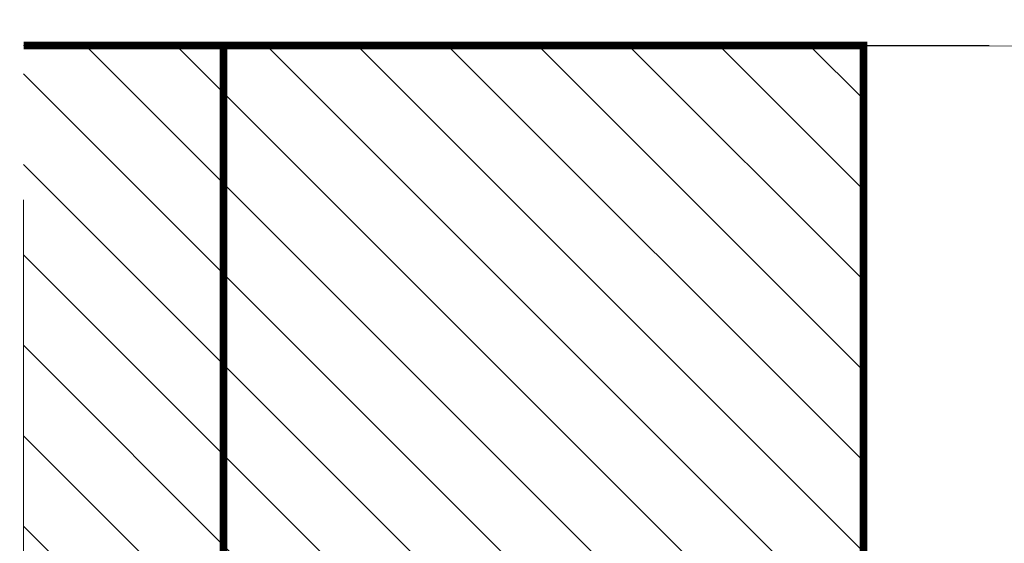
# Model space of a CAD drawing. Extents: x 4615668 to 9294084, y 5325188 to 10688993.
# Tile 319 of 656: x 4636858 to 4636897, y 5331460 to 5331480. Entities that reach past the tile are written whole.
import ezdxf

# ---------------------------------------------------------------- set-up
doc = ezdxf.new("R2010")
doc.units = 0
doc.header["$MEASUREMENT"] = 0
doc.linetypes.add('BUIB05', pattern=[1, 0.5, -0.5])
doc.linetypes.add('DASHDOT', pattern=[25.4, 12.7, -6.35, 0, -6.35])
doc.layers.add('A_wymiary', color=152, linetype='Continuous', lineweight=5)
doc.layers.add('hatch', color=253, linetype='Continuous', lineweight=0)
doc.layers.add('sciany', color=1, linetype='Continuous')

msp = doc.modelspace()

# ---------------------------------------------------------------- hatches: boundary and pattern name
at = {"layer": 'hatch', "lineweight": 0, "ltscale": 40, "transparency": 33554687}
h = msp.add_hatch(dxfattribs=at)
h.set_pattern_fill('ANSI31', color=256, scale=20, angle=90)
h.set_pattern_definition([(135, (9982674.8744, 698612.5482), (-1.767766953, -1.767766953), [])])
h.paths.add_polyline_path([(4636891.315, 5331461.525), (4636866.315, 5331461.525), (4636866.315, 5331449.025), (4636891.315, 5331449.025)])
h.paths.add_polyline_path([(4636891.315, 5331461.525), (4636891.315, 5331479.025), (4636866.315, 5331479.025), (4636866.315, 5331461.525)])
h.paths.add_polyline_path([(4636858.499, 5331461.525), (4636858.499, 5331449.025), (4636866.315, 5331449.025), (4636866.315, 5331461.525)])
h.paths.add_polyline_path([(4636858.499, 5331479.025), (4636858.499, 5331461.525), (4636866.315, 5331461.525), (4636866.315, 5331479.025)])
h.paths.add_polyline_path([(4636972.729, 5331449.025), (4636972.729, 5331461.525), (4636951.315, 5331461.525), (4636951.315, 5331449.025)])
h.paths.add_polyline_path([(4636972.729, 5331461.525), (4636972.729, 5331479.025), (4636951.315, 5331479.025), (4636951.315, 5331461.525)])

# ---------------------------------------------------------------- linework, layer by layer
at = {"linetype": 'DASHDOT', "lineweight": 0}
msp.add_lwpolyline([(4636972.729, 5331479.025), (4636858.499, 5331479.025)], dxfattribs=at)
msp.add_lwpolyline([(4636951.315, 5331449.025), (4636951.315, 5331479.025), (4636891.315, 5331479), (4636891.315, 5331449)], close=True, dxfattribs=at)
at = {"layer": 'A_wymiary', "linetype": 'BUIB05', "ltscale": 40}
msp.add_lwpolyline([(4636858.499, 5331511.058), (4636972.729, 5331511.058), (4636972.729, 5331412.991), (4636858.499, 5331412.991)], close=True, dxfattribs=at)
at = {"layer": 'sciany', "ltscale": 40, "const_width": 0.3}
msp.add_lwpolyline([(4636858.499, 5331449.025), (4636891.315, 5331449.025), (4636891.315, 5331479.025), (4636858.499, 5331479.025)], dxfattribs=at)
msp.add_lwpolyline([(4636891.315, 5331449.025), (4636866.315, 5331449.025), (4636866.315, 5331479.025), (4636891.315, 5331479.025)], close=True, dxfattribs=at)

doc.saveas('drawing.dxf')
